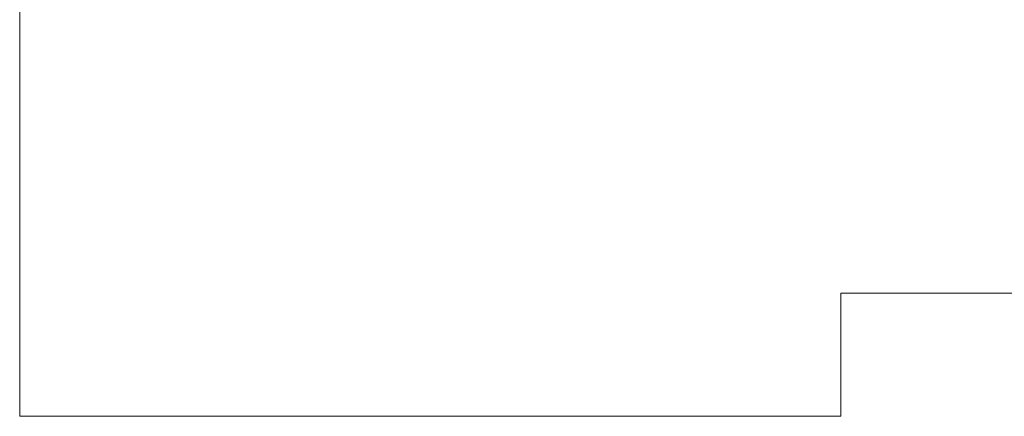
# Model space of a CAD drawing. Header units: millimetres. Extents: x -811 to 1340, y -192 to 870.
# Tile 269 of 656: x 730 to 754, y 112 to 122. Entities that reach past the tile are written whole.
import ezdxf

# ---------------------------------------------------------------- set-up
doc = ezdxf.new("R2010")
doc.units = ezdxf.units.MM
doc.header["$MEASUREMENT"] = 0
doc.layers.add('layer 1', color=7, linetype='Continuous')

msp = doc.modelspace()

# ---------------------------------------------------------------- linework, layer by layer
at = {"layer": 'layer 1', "color": 250, "lineweight": 9}
msp.add_open_spline([(789.8618, 127.1878), (789.8618, 127.1878), (789.8618, 112.0378), (789.8618, 112.0378), (789.8618, 112.0378), (789.8618, 112.0378), (769.8618, 112.0378), (769.8618, 112.0378), (769.8618, 112.0378), (769.8618, 112.0378), (769.8618, 115.0378), (769.8618, 115.0378), (769.8618, 115.0378), (769.8618, 115.0378), (749.8618, 115.0378), (749.8618, 115.0378), (749.8618, 115.0378), (749.8618, 115.0378), (749.8618, 112.0378), (749.8618, 112.0378), (749.8618, 112.0378), (749.8618, 112.0378), (729.8618, 112.0378), (729.8618, 112.0378), (729.8618, 112.0378), (729.8618, 112.0378), (729.8618, 127.1878), (729.8618, 127.1878), (729.8618, 127.1878), (729.8618, 127.1878), (732.8618, 127.1878), (732.8618, 127.1878), (732.8618, 127.1878), (732.8618, 127.1878), (732.8618, 146.8878), (732.8618, 146.8878), (732.8618, 146.8878), (732.8618, 146.8878), (729.8618, 146.8878), (729.8618, 146.8878), (729.8618, 146.8878), (729.8618, 146.8878), (729.8618, 162.0378), (729.8618, 162.0378), (729.8618, 162.0378), (729.8618, 162.0378), (749.8617, 162.0378), (749.8617, 162.0378), (749.8617, 162.0378), (749.8617, 156.5159), (754.3399, 152.0378), (759.8617, 152.0378), (759.8617, 152.0378), (765.3835, 152.0378), (769.8617, 156.5159), (769.8617, 162.0378), (769.8617, 162.0378), (769.8617, 162.0378), (789.8618, 162.0378), (789.8618, 162.0378), (789.8618, 162.0378), (789.8618, 162.0378), (789.8618, 146.8878), (789.8618, 146.8878), (789.8618, 146.8878), (789.8618, 146.8878), (786.8618, 146.8878), (786.8618, 146.8878), (786.8618, 146.8878), (786.8618, 146.8878), (786.8618, 127.1878), (786.8618, 127.1878), (786.8618, 127.1878), (786.8618, 127.1878), (789.8618, 127.1878), (789.8618, 127.1878)], degree=3, knots=[0, 0, 0, 0, 0.05, 0.05, 0.05, 0.05, 0.1, 0.1, 0.1, 0.1, 0.15, 0.15, 0.15, 0.15, 0.2, 0.2, 0.2, 0.2, 0.25, 0.25, 0.25, 0.25, 0.3, 0.3, 0.3, 0.3, 0.35, 0.35, 0.35, 0.35, 0.4, 0.4, 0.4, 0.4, 0.45, 0.45, 0.45, 0.45, 0.5, 0.5, 0.5, 0.5, 0.55, 0.55, 0.55, 0.55, 0.6, 0.6, 0.6, 0.6, 0.65, 0.65, 0.65, 0.65, 0.7, 0.7, 0.7, 0.7, 0.75, 0.75, 0.75, 0.75, 0.8, 0.8, 0.8, 0.8, 0.85, 0.85, 0.85, 0.85, 0.9, 0.9, 0.9, 0.9, 1, 1, 1, 1], dxfattribs=at)

doc.saveas('drawing.dxf')
